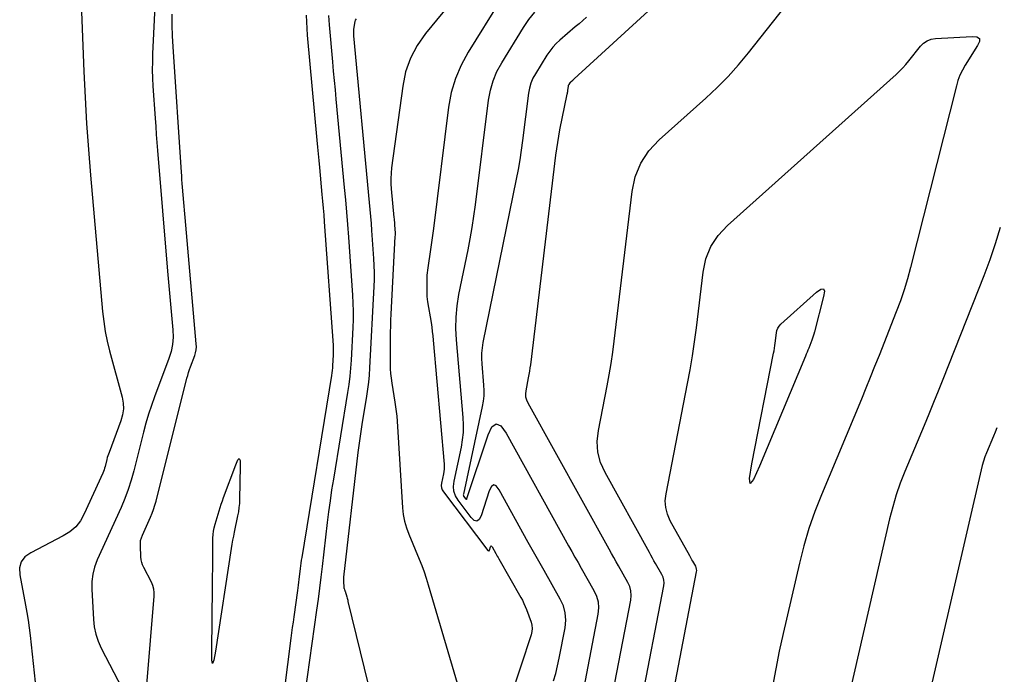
# Model space of a CAD drawing. Extents: x 1768942 to 1774819, y 723037 to 732099.
# Drawn here: x 1770863.01 to 1770901.51, y 724425.13 to 724450.96 of the extents above; entities that cross this region are included whole.
import ezdxf

# ---------------------------------------------------------------- set-up
doc = ezdxf.new("R2010")
doc.units = 0
doc.layers.add('R_Contours', color=7, linetype='Continuous')

msp = doc.modelspace()

# ---------------------------------------------------------------- linework, layer by layer
at = {"layer": 'R_Contours'}
for points in [[(1770885.88, 724421.605), (1770887.123, 724428.064), (1770887.142, 724428.246), (1770887.129, 724428.423), (1770887.084, 724428.595), (1770887.007, 724428.761), (1770886.634, 724429.415), (1770886.541, 724429.578), (1770886.449, 724429.742), (1770886.357, 724429.906), (1770886.265, 724430.071), (1770883.071, 724435.836), (1770883.018, 724435.952), (1770882.988, 724436.071), (1770882.98, 724436.194), (1770882.994, 724436.32), (1770883.094, 724436.832), (1770883.118, 724436.96), (1770883.139, 724437.089), (1770883.158, 724437.217), (1770883.175, 724437.347), (1770884.17, 724445.61), (1770884.203, 724445.86), (1770884.241, 724446.109), (1770884.284, 724446.357), (1770884.331, 724446.605), (1770884.619, 724448.017), (1770884.626, 724448.052), (1770884.632, 724448.087), (1770884.637, 724448.121), (1770884.642, 724448.156), (1770884.663, 724448.328), (1770884.667, 724448.347), (1770884.672, 724448.365), (1770884.679, 724448.382), (1770884.688, 724448.399), (1770884.73, 724448.465), (1770884.74, 724448.481), (1770884.751, 724448.495), (1770884.763, 724448.508), (1770884.777, 724448.52), (1770884.832, 724448.567), (1770884.846, 724448.579), (1770884.86, 724448.591), (1770884.874, 724448.603), (1770884.887, 724448.616), (1770893.662, 724456.655)], [(1770868.567, 724456.051), (1770868.263, 724449.608), (1770868.253, 724449.289), (1770868.251, 724448.971), (1770868.259, 724448.653), (1770868.276, 724448.335), (1770868.362, 724447.064), (1770868.384, 724446.746), (1770868.407, 724446.428), (1770868.432, 724446.111), (1770868.458, 724445.793), (1770868.856, 724441.031), (1770868.88, 724440.741), (1770868.905, 724440.452), (1770868.93, 724440.163), (1770868.955, 724439.873), (1770869.057, 724438.716), (1770869.067, 724438.429), (1770869.044, 724438.146), (1770868.99, 724437.868), (1770868.905, 724437.594), (1770868.339, 724436.082), (1770868.216, 724435.737), (1770868.103, 724435.39), (1770867.999, 724435.04), (1770867.905, 724434.687), (1770867.522, 724433.162), (1770867.42, 724432.792), (1770867.302, 724432.428), (1770867.168, 724432.07), (1770867.018, 724431.718), (1770866.077, 724429.646), (1770865.971, 724429.369), (1770865.899, 724429.086), (1770865.863, 724428.796), (1770865.861, 724428.499), (1770865.926, 724427.3), (1770865.957, 724427.004), (1770866.019, 724426.717), (1770866.111, 724426.438), (1770866.234, 724426.167), (1770867.062, 724424.571)], [(1770865.346, 724453.985), (1770865.552, 724448.904), (1770865.6, 724447.882), (1770865.66, 724446.86), (1770865.732, 724445.839), (1770865.816, 724444.819), (1770866.292, 724439.44), (1770866.335, 724439.047), (1770866.395, 724438.658), (1770866.472, 724438.272), (1770866.567, 724437.888), (1770867.055, 724436.073), (1770867.1, 724435.836), (1770867.108, 724435.601), (1770867.078, 724435.368), (1770867.01, 724435.136), (1770866.543, 724433.885), (1770866.518, 724433.818), (1770866.496, 724433.75), (1770866.476, 724433.682), (1770866.458, 724433.612), (1770866.388, 724433.335), (1770866.369, 724433.266), (1770866.347, 724433.198), (1770866.322, 724433.131), (1770866.294, 724433.066), (1770865.566, 724431.462), (1770865.416, 724431.191), (1770865.229, 724430.956), (1770865.003, 724430.757), (1770864.74, 724430.593), (1770863.454, 724429.928), (1770863.225, 724429.769), (1770863.078, 724429.571), (1770863.013, 724429.333), (1770863.028, 724429.056), (1770863.251, 724427.866), (1770863.304, 724427.569), (1770863.351, 724427.27), (1770863.392, 724426.97), (1770863.427, 724426.67), (1770863.663, 724424.459)], [(1770886.612, 724419.212), (1770888.421, 724428.62), (1770888.434, 724428.74), (1770888.426, 724428.856), (1770888.396, 724428.969), (1770888.346, 724429.078), (1770888.1, 724429.508), (1770888.039, 724429.616), (1770887.978, 724429.723), (1770887.918, 724429.831), (1770887.858, 724429.939), (1770886.108, 724433.096), (1770885.929, 724433.494), (1770885.826, 724433.903), (1770885.798, 724434.324), (1770885.846, 724434.757), (1770886.189, 724436.513), (1770886.271, 724436.952), (1770886.344, 724437.393), (1770886.41, 724437.835), (1770886.467, 724438.279), (1770887.177, 724444.171), (1770887.299, 724444.758), (1770887.517, 724445.294), (1770887.832, 724445.78), (1770888.243, 724446.216), (1770890.079, 724447.858), (1770890.529, 724448.278), (1770890.959, 724448.716), (1770891.369, 724449.172), (1770891.761, 724449.646), (1770894.658, 724453.32)], [(1770881.076, 724452.907), (1770879.026, 724450.403), (1770878.692, 724449.934), (1770878.43, 724449.433), (1770878.242, 724448.9), (1770878.127, 724448.335), (1770877.691, 724445.108), (1770877.669, 724444.901), (1770877.659, 724444.693), (1770877.661, 724444.486), (1770877.675, 724444.278), (1770877.781, 724443.157), (1770877.787, 724443.094), (1770877.792, 724443.03), (1770877.797, 724442.967), (1770877.802, 724442.904), (1770877.82, 724442.651), (1770877.824, 724442.587), (1770877.825, 724442.524), (1770877.825, 724442.461), (1770877.822, 724442.397), (1770877.66, 724439.336), (1770877.649, 724439.103), (1770877.641, 724438.869), (1770877.636, 724438.635), (1770877.635, 724438.401), (1770877.633, 724437.375), (1770877.636, 724437.186), (1770877.648, 724436.998), (1770877.667, 724436.81), (1770877.694, 724436.623), (1770877.819, 724435.876), (1770877.847, 724435.689), (1770877.871, 724435.501), (1770877.891, 724435.313), (1770877.905, 724435.124), (1770878.123, 724431.7), (1770878.151, 724431.435), (1770878.2, 724431.175), (1770878.271, 724430.92), (1770878.364, 724430.67), (1770878.777, 724429.68), (1770878.877, 724429.431), (1770878.97, 724429.18), (1770879.056, 724428.926), (1770879.136, 724428.67), (1770880.449, 724424.206)], [(1770881.981, 724451.731), (1770880.708, 724449.676), (1770880.427, 724449.165), (1770880.205, 724448.632), (1770880.043, 724448.078), (1770879.94, 724447.504), (1770879.342, 724442.723), (1770879.318, 724442.538), (1770879.293, 724442.352), (1770879.267, 724442.167), (1770879.24, 724441.982), (1770879.105, 724441.078), (1770879.091, 724440.975), (1770879.082, 724440.872), (1770879.076, 724440.768), (1770879.074, 724440.664), (1770879.073, 724440.246), (1770879.075, 724440.142), (1770879.081, 724440.039), (1770879.092, 724439.935), (1770879.107, 724439.832), (1770879.244, 724439.005), (1770879.271, 724438.833), (1770879.295, 724438.66), (1770879.315, 724438.487), (1770879.332, 724438.313), (1770879.76, 724433.422), (1770879.765, 724433.327), (1770879.762, 724433.233), (1770879.753, 724433.139), (1770879.736, 724433.045), (1770879.656, 724432.672), (1770879.645, 724432.581), (1770879.654, 724432.495), (1770879.683, 724432.412), (1770879.731, 724432.334), (1770881.49, 724430.024), (1770881.51, 724430.004), (1770881.527, 724429.999), (1770881.541, 724430.009), (1770881.553, 724430.034), (1770881.596, 724430.165), (1770881.608, 724430.189), (1770881.621, 724430.198), (1770881.635, 724430.192), (1770881.651, 724430.17), (1770881.798, 724429.906), (1770881.828, 724429.852), (1770881.858, 724429.798), (1770881.888, 724429.744), (1770881.919, 724429.69), (1770882.785, 724428.171), (1770882.848, 724428.055), (1770882.906, 724427.936), (1770882.959, 724427.815), (1770883.007, 724427.692), (1770883.189, 724427.194), (1770883.224, 724427.069), (1770883.236, 724426.944), (1770883.227, 724426.819), (1770883.197, 724426.693), (1770881.971, 724422.989)], [(1770884.081, 724424.879), (1770884.163, 724425.173), (1770884.235, 724425.47), (1770884.298, 724425.77), (1770884.529, 724426.973), (1770884.561, 724427.27), (1770884.54, 724427.557), (1770884.467, 724427.837), (1770884.341, 724428.107), (1770883.702, 724429.228), (1770883.545, 724429.504), (1770883.389, 724429.78), (1770883.234, 724430.057), (1770883.08, 724430.334), (1770881.931, 724432.407), (1770881.819, 724432.564), (1770881.717, 724432.61), (1770881.625, 724432.546), (1770881.544, 724432.371), (1770881.221, 724431.392), (1770881.147, 724431.237), (1770881.057, 724431.175), (1770880.952, 724431.205), (1770880.831, 724431.327), (1770880.318, 724432.001), (1770880.212, 724432.174), (1770880.148, 724432.357), (1770880.128, 724432.549), (1770880.151, 724432.751), (1770880.44, 724434.089), (1770880.492, 724434.382), (1770880.522, 724434.676), (1770880.529, 724434.971), (1770880.514, 724435.268), (1770880.246, 724438.332), (1770880.223, 724438.779), (1770880.232, 724439.225), (1770880.274, 724439.668), (1770880.347, 724440.11), (1770880.707, 724441.874), (1770880.792, 724442.315), (1770880.869, 724442.758), (1770880.938, 724443.202), (1770880.998, 724443.648), (1770881.515, 724447.778), (1770881.584, 724448.168), (1770881.694, 724448.543), (1770881.844, 724448.904), (1770882.035, 724449.25), (1770882.897, 724450.642), (1770883.108, 724450.955), (1770883.342, 724451.249)], [(1770867.467, 724417.892), (1770868.327, 724428.216), (1770868.329, 724428.36), (1770868.312, 724428.5), (1770868.274, 724428.635), (1770868.217, 724428.767), (1770867.914, 724429.351), (1770867.869, 724429.45), (1770867.835, 724429.552), (1770867.813, 724429.658), (1770867.801, 724429.766), (1770867.778, 724430.205), (1770867.778, 724430.313), (1770867.791, 724430.419), (1770867.818, 724430.523), (1770867.857, 724430.624), (1770868.179, 724431.335), (1770868.244, 724431.488), (1770868.303, 724431.643), (1770868.354, 724431.801), (1770868.398, 724431.961), (1770869.616, 724436.811), (1770869.647, 724436.926), (1770869.68, 724437.039), (1770869.717, 724437.152), (1770869.757, 724437.264), (1770869.924, 724437.709), (1770869.959, 724437.821), (1770869.981, 724437.935), (1770869.99, 724438.051), (1770869.986, 724438.168), (1770869.547, 724443.147), (1770869.534, 724443.297), (1770869.521, 724443.447), (1770869.508, 724443.597), (1770869.495, 724443.747), (1770869.445, 724444.346), (1770869.433, 724444.496), (1770869.421, 724444.646), (1770869.41, 724444.796), (1770869.4, 724444.946), (1770869.067, 724449.887), (1770869.044, 724450.314), (1770869.034, 724450.74), (1770869.035, 724451.167)], [(1770874.314, 724451.125), (1770874.363, 724450.344), (1770874.742, 724446.196), (1770874.767, 724445.928), (1770874.791, 724445.661), (1770874.816, 724445.394), (1770874.842, 724445.126), (1770874.943, 724444.057), (1770874.967, 724443.79), (1770874.99, 724443.523), (1770875.012, 724443.255), (1770875.032, 724442.987), (1770875.379, 724438.119), (1770875.384, 724438.019), (1770875.387, 724437.919), (1770875.386, 724437.819), (1770875.382, 724437.719), (1770875.361, 724437.319), (1770875.355, 724437.219), (1770875.345, 724437.12), (1770875.333, 724437.02), (1770875.318, 724436.921), (1770874.142, 724429.74), (1770874.125, 724429.632), (1770874.11, 724429.524), (1770874.095, 724429.416), (1770874.082, 724429.308), (1770874.032, 724428.875), (1770874.019, 724428.767), (1770874.006, 724428.659), (1770873.992, 724428.551), (1770873.977, 724428.443), (1770873.831, 724427.399), (1770873.802, 724427.189), (1770873.773, 724426.979), (1770873.745, 724426.769), (1770873.718, 724426.559), (1770872.586, 724417.633)], [(1770874.009, 724422.409), (1770874.746, 724427.67), (1770874.805, 724428.1), (1770874.862, 724428.531), (1770874.916, 724428.962), (1770874.967, 724429.393), (1770875.166, 724431.119), (1770875.218, 724431.55), (1770875.276, 724431.98), (1770875.338, 724432.41), (1770875.406, 724432.839), (1770875.965, 724436.255), (1770876.013, 724436.572), (1770876.052, 724436.89), (1770876.082, 724437.21), (1770876.103, 724437.53), (1770876.171, 724438.813), (1770876.183, 724439.133), (1770876.185, 724439.454), (1770876.177, 724439.774), (1770876.159, 724440.095), (1770875.996, 724442.382), (1770875.96, 724442.87), (1770875.921, 724443.358), (1770875.879, 724443.846), (1770875.834, 724444.333), (1770875.504, 724447.824), (1770875.47, 724448.19), (1770875.435, 724448.556), (1770875.401, 724448.922), (1770875.368, 724449.288), (1770875.234, 724450.752), (1770875.211, 724451.118)], [(1770876.286, 724450.99), (1770876.258, 724450.935), (1770876.237, 724450.878), (1770876.225, 724450.817), (1770876.191, 724450.565), (1770876.184, 724450.502), (1770876.181, 724450.439), (1770876.182, 724450.376), (1770876.186, 724450.313), (1770876.808, 724443.745), (1770876.833, 724443.47), (1770876.857, 724443.194), (1770876.879, 724442.919), (1770876.899, 724442.643), (1770876.978, 724441.54), (1770876.993, 724441.265), (1770877, 724440.989), (1770876.998, 724440.713), (1770876.988, 724440.437), (1770876.817, 724437.219), (1770876.799, 724436.939), (1770876.772, 724436.66), (1770876.738, 724436.381), (1770876.697, 724436.103), (1770876.515, 724434.993), (1770876.471, 724434.715), (1770876.431, 724434.437), (1770876.394, 724434.159), (1770876.36, 724433.88), (1770875.793, 724428.971), (1770875.789, 724428.928), (1770875.787, 724428.886), (1770875.786, 724428.843), (1770875.788, 724428.801), (1770875.803, 724428.571), (1770875.804, 724428.558), (1770875.807, 724428.545), (1770875.81, 724428.533), (1770875.815, 724428.52), (1770875.835, 724428.471), (1770875.84, 724428.459), (1770875.845, 724428.447), (1770875.849, 724428.434), (1770875.853, 724428.422), (1770875.921, 724428.189), (1770875.934, 724428.145), (1770875.946, 724428.102), (1770875.957, 724428.059), (1770875.968, 724428.015), (1770877.421, 724422.055)], [(1770885.382, 724451.058), (1770885.234, 724450.925), (1770885.084, 724450.794), (1770884.933, 724450.665), (1770884.326, 724450.15), (1770884.181, 724450.016), (1770884.046, 724449.872), (1770883.924, 724449.718), (1770883.813, 724449.554), (1770883.361, 724448.824), (1770883.262, 724448.643), (1770883.183, 724448.454), (1770883.125, 724448.257), (1770883.089, 724448.053), (1770882.855, 724446.183), (1770882.804, 724445.802), (1770882.745, 724445.423), (1770882.679, 724445.045), (1770882.606, 724444.668), (1770881.293, 724438.218), (1770881.258, 724438.01), (1770881.239, 724437.801), (1770881.234, 724437.591), (1770881.245, 724437.381), (1770881.319, 724436.537), (1770881.33, 724436.326), (1770881.324, 724436.117), (1770881.303, 724435.908), (1770881.267, 724435.701), (1770880.52, 724432.244), (1770880.517, 724432.217), (1770880.52, 724432.192), (1770880.528, 724432.168), (1770880.542, 724432.145), (1770880.61, 724432.055), (1770880.626, 724432.039), (1770880.64, 724432.035), (1770880.652, 724432.044), (1770880.662, 724432.064), (1770881.492, 724434.577), (1770881.643, 724434.902), (1770881.813, 724435.021), (1770882.003, 724434.935), (1770882.211, 724434.644), (1770884.673, 724430.202), (1770884.796, 724429.981), (1770884.919, 724429.761), (1770885.043, 724429.541), (1770885.168, 724429.321), (1770885.669, 724428.443), (1770885.772, 724428.22), (1770885.833, 724427.99), (1770885.85, 724427.753), (1770885.824, 724427.508), (1770885.149, 724423.997)], [(1770887.344, 724416.819), (1770889.72, 724429.176), (1770889.726, 724429.234), (1770889.722, 724429.289), (1770889.708, 724429.343), (1770889.684, 724429.396), (1770889.567, 724429.601), (1770889.537, 724429.653), (1770889.508, 724429.704), (1770889.479, 724429.756), (1770889.45, 724429.808), (1770888.681, 724431.196), (1770888.567, 724431.449), (1770888.502, 724431.709), (1770888.484, 724431.976), (1770888.514, 724432.252), (1770889.364, 724436.605), (1770889.466, 724437.15), (1770889.557, 724437.697), (1770889.638, 724438.245), (1770889.71, 724438.795), (1770889.975, 724440.999), (1770890.085, 724441.527), (1770890.281, 724442.01), (1770890.565, 724442.448), (1770890.935, 724442.84), (1770897.593, 724448.794), (1770897.727, 724448.919), (1770897.855, 724449.05), (1770897.978, 724449.186), (1770898.094, 724449.327), (1770898.549, 724449.904), (1770898.672, 724450.031), (1770898.811, 724450.125), (1770898.969, 724450.186), (1770899.143, 724450.213), (1770900.593, 724450.292), (1770900.777, 724450.279), (1770900.873, 724450.215), (1770900.882, 724450.099), (1770900.804, 724449.933), (1770900.319, 724449.165), (1770900.206, 724448.969), (1770900.109, 724448.767), (1770900.029, 724448.557), (1770899.965, 724448.34), (1770898.161, 724441.186), (1770898.041, 724440.739), (1770897.907, 724440.297), (1770897.758, 724439.86), (1770897.595, 724439.427), (1770896.915, 724437.706), (1770896.743, 724437.276), (1770896.57, 724436.847), (1770896.395, 724436.419), (1770896.218, 724435.991), (1770894.641, 724432.215), (1770894.381, 724431.554), (1770894.15, 724430.884), (1770893.947, 724430.205), (1770893.773, 724429.517), (1770893.134, 724426.745), (1770892.981, 724426.051), (1770892.842, 724425.354), (1770892.718, 724424.655)], [(1770901.694, 724442.755), (1770901.499, 724442.116), (1770901.284, 724441.484), (1770901.049, 724440.858), (1770899.43, 724436.763), (1770899.248, 724436.307), (1770899.065, 724435.852), (1770898.879, 724435.397), (1770898.691, 724434.944), (1770897.934, 724433.132), (1770897.755, 724432.676), (1770897.595, 724432.214), (1770897.455, 724431.745), (1770897.335, 724431.27), (1770895.287, 724422.392)], [(1770901.562, 724434.855), (1770901.495, 724434.692), (1770901.428, 724434.528), (1770901.155, 724433.876), (1770901.091, 724433.712), (1770901.033, 724433.545), (1770900.983, 724433.377), (1770900.94, 724433.206), (1770897.107, 724416.593), (1770897.034, 724416.263), (1770896.968, 724415.931), (1770896.909, 724415.598), (1770896.856, 724415.263), (1770896.66, 724413.922), (1770896.617, 724413.587), (1770896.587, 724413.25), (1770896.57, 724412.913), (1770896.566, 724412.575), (1770896.58, 724410.474), (1770896.576, 724410.011), (1770896.556, 724409.55), (1770896.521, 724409.089), (1770896.471, 724408.629), (1770894.209, 724390.611)]]:
    msp.add_lwpolyline(points, dxfattribs=at)
for points in [[(1770894.349, 724438.556), (1770894.324, 724438.475), (1770894.297, 724438.395), (1770894.267, 724438.315), (1770894.142, 724437.999), (1770894.111, 724437.92), (1770894.079, 724437.841), (1770894.047, 724437.762), (1770894.014, 724437.684), (1770892.203, 724433.348), (1770891.961, 724432.818), (1770891.83, 724432.657), (1770891.811, 724432.863), (1770891.904, 724433.439), (1770892.754, 724437.796), (1770892.773, 724437.897), (1770892.79, 724437.997), (1770892.805, 724438.098), (1770892.818, 724438.199), (1770892.866, 724438.604), (1770892.887, 724438.701), (1770892.923, 724438.79), (1770892.975, 724438.87), (1770893.043, 724438.943), (1770894.455, 724440.205), (1770894.623, 724440.33), (1770894.723, 724440.344), (1770894.758, 724440.248), (1770894.725, 724440.042), (1770894.371, 724438.638)], [(1770870.925, 724431.72), (1770870.968, 724431.853), (1770871.014, 724431.984), (1770871.061, 724432.115), (1770871.54, 724433.399), (1770871.623, 724433.59), (1770871.681, 724433.648), (1770871.713, 724433.573), (1770871.72, 724433.365), (1770871.69, 724432.036), (1770871.683, 724431.873), (1770871.668, 724431.711), (1770871.646, 724431.549), (1770871.616, 724431.389), (1770871.483, 724430.748), (1770871.45, 724430.588), (1770871.42, 724430.428), (1770871.392, 724430.267), (1770871.366, 724430.105), (1770870.74, 724426.056), (1770870.674, 724425.689), (1770870.629, 724425.569), (1770870.604, 724425.695), (1770870.599, 724426.067), (1770870.626, 724428.605), (1770870.628, 724428.823), (1770870.631, 724429.041), (1770870.633, 724429.259), (1770870.634, 724429.478), (1770870.643, 724430.508), (1770870.649, 724430.647), (1770870.665, 724430.784), (1770870.69, 724430.919), (1770870.725, 724431.053), (1770870.884, 724431.587)]]:
    msp.add_lwpolyline(points, close=True, dxfattribs=at)

doc.saveas('drawing.dxf')
